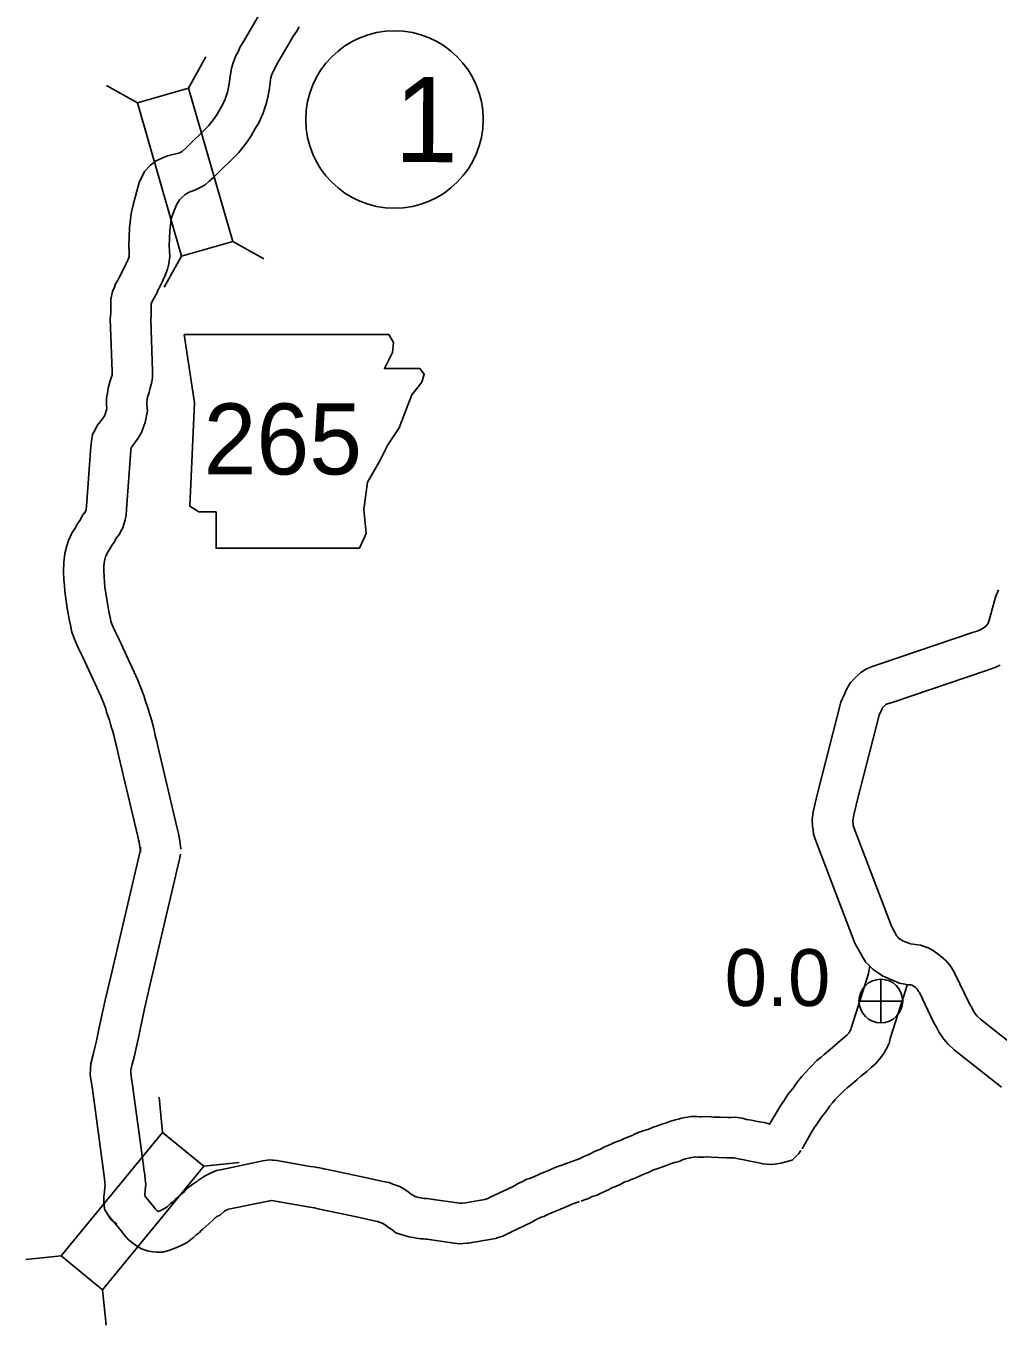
# Model space of a CAD drawing. Extents: x -939622 to -934245, y 1383184 to 1385301.
# Drawn here: x -936397.45 to -936375.77, y 1384826.66 to 1384855.65 of the extents above; entities that cross this region are included whole.
import ezdxf

# ---------------------------------------------------------------- set-up
doc = ezdxf.new("R2010")
doc.units = 0
for name, color, linetype in [('10', 7, 'Continuous'), ('20', 7, 'Continuous'), ('21', 7, 'Continuous'), ('25', 7, 'Continuous'), ('26', 7, 'Continuous'), ('27', 7, 'Continuous')]:
    doc.layers.add(name, color=color, linetype=linetype)

msp = doc.modelspace()

# ---------------------------------------------------------------- linework, layer by layer
at = {"layer": '10'}
for points in [[(-936392.244, 1384855.913), (-936392.59, 1384855.327), (-936392.682, 1384855.169), (-936392.724, 1384855.07), (-936392.78, 1384854.969), (-936392.829, 1384854.822), (-936392.866, 1384854.708), (-936392.883, 1384854.613), (-936392.899, 1384854.525), (-936392.921, 1384854.355), (-936392.943, 1384854.241), (-936392.957, 1384854.172), (-936393.012, 1384854.015), (-936393.062, 1384853.9), (-936393.122, 1384853.799), (-936393.192, 1384853.678), (-936393.25, 1384853.594), (-936393.381, 1384853.423), (-936393.884, 1384852.925), (-936393.962, 1384852.856), (-936393.971, 1384852.848), (-936394.016, 1384852.823), (-936394.02, 1384852.821), (-936394.025, 1384852.82), (-936394.298, 1384852.751), (-936394.437, 1384852.691), (-936394.562, 1384852.628), (-936394.672, 1384852.54), (-936394.809, 1384852.401)], [(-936391.36, 1384855.632), (-936391.415, 1384855.529), (-936391.486, 1384855.426), (-936391.813, 1384854.873), (-936391.875, 1384854.766), (-936391.915, 1384854.672), (-936391.953, 1384854.604), (-936391.974, 1384854.541), (-936391.99, 1384854.492), (-936391.997, 1384854.455), (-936392.009, 1384854.386), (-936392.032, 1384854.208), (-936392.061, 1384854.063), (-936392.088, 1384853.934), (-936392.173, 1384853.688), (-936392.259, 1384853.489), (-936392.346, 1384853.343), (-936392.43, 1384853.199), (-936392.52, 1384853.066), (-936392.704, 1384852.827), (-936393.27, 1384852.266), (-936393.364, 1384852.183), (-936393.457, 1384852.1), (-936393.552, 1384852.052), (-936393.596, 1384852.027), (-936393.684, 1384851.983)], [(-936394.809, 1384852.401), (-936394.925, 1384852.159), (-936395.008, 1384851.853), (-936395.066, 1384851.654)], [(-936394.207, 1384851.371), (-936394.15, 1384851.529), (-936394.092, 1384851.674), (-936394.029, 1384851.771), (-936393.975, 1384851.824), (-936393.912, 1384851.877), (-936393.84, 1384851.926), (-936393.777, 1384851.955), (-936393.684, 1384851.983)], [(-936395.065, 1384851.659), (-936395.066, 1384851.654), (-936395.087, 1384851.558), (-936395.106, 1384851.466), (-936395.141, 1384851.145), (-936395.156, 1384850.744), (-936395.154, 1384850.598), (-936395.151, 1384850.539), (-936395.155, 1384850.504), (-936395.16, 1384850.485), (-936395.184, 1384850.423), (-936395.249, 1384850.286), (-936395.284, 1384850.21), (-936395.323, 1384850.138), (-936395.349, 1384850.076), (-936395.371, 1384850.039), (-936395.415, 1384849.964), (-936395.454, 1384849.895), (-936395.481, 1384849.822), (-936395.521, 1384849.723), (-936395.561, 1384849.555), (-936395.558, 1384849.407), (-936395.563, 1384849.338), (-936395.564, 1384849.232), (-936395.572, 1384849.116), (-936395.53, 1384847.937), (-936395.531, 1384847.873), (-936395.533, 1384847.86), (-936395.544, 1384847.82), (-936395.572, 1384847.727), (-936395.619, 1384847.568), (-936395.637, 1384847.459), (-936395.655, 1384847.35), (-936395.659, 1384847.258), (-936395.658, 1384847.184), (-936395.653, 1384847.113), (-936395.652, 1384847.108), (-936395.661, 1384847.058), (-936395.682, 1384847.009), (-936395.702, 1384846.951), (-936395.71, 1384846.937), (-936395.8, 1384846.815), (-936395.865, 1384846.737), (-936395.913, 1384846.636), (-936395.966, 1384846.532), (-936395.995, 1384846.381), (-936396.008, 1384846.262), (-936396.106, 1384844.931), (-936396.111, 1384844.861), (-936396.114, 1384844.846), (-936396.138, 1384844.792), (-936396.183, 1384844.738), (-936396.251, 1384844.613), (-936396.304, 1384844.539), (-936396.358, 1384844.44), (-936396.422, 1384844.348), (-936396.503, 1384844.168), (-936396.543, 1384844.052), (-936396.584, 1384843.88), (-936396.611, 1384843.681), (-936396.619, 1384843.485), (-936396.609, 1384843.294), (-936396.597, 1384843.168), (-936396.588, 1384843.031), (-936396.524, 1384842.616), (-936396.488, 1384842.41), (-936396.459, 1384842.279), (-936396.433, 1384842.122), (-936396.378, 1384841.986), (-936396.336, 1384841.88), (-936396.278, 1384841.755), (-936396.236, 1384841.666), (-936396.184, 1384841.565), (-936395.784, 1384840.697), (-936395.718, 1384840.529), (-936395.675, 1384840.411), (-936395.654, 1384840.339), (-936395.626, 1384840.256), (-936395.593, 1384840.157), (-936395.568, 1384840.073), (-936395.542, 1384839.985), (-936395.515, 1384839.909), (-936395.494, 1384839.822), (-936395.462, 1384839.691), (-936395.443, 1384839.606), (-936395.411, 1384839.48), (-936395.389, 1384839.381), (-936394.961, 1384837.563), (-936394.94, 1384837.487), (-936394.932, 1384837.444), (-936394.921, 1384837.375), (-936394.913, 1384837.34), (-936394.909, 1384837.281), (-936394.902, 1384837.242), (-936394.9, 1384837.213)], [(-936394.207, 1384851.371), (-936394.215, 1384851.329), (-936394.242, 1384851.079), (-936394.256, 1384850.734), (-936394.254, 1384850.628), (-936394.248, 1384850.502), (-936394.27, 1384850.338), (-936394.299, 1384850.219), (-936394.355, 1384850.069), (-936394.434, 1384849.904), (-936394.48, 1384849.805), (-936394.51, 1384849.749), (-936394.542, 1384849.672), (-936394.596, 1384849.582), (-936394.634, 1384849.517), (-936394.636, 1384849.514), (-936394.642, 1384849.496), (-936394.659, 1384849.454), (-936394.658, 1384849.387), (-936394.663, 1384849.306), (-936394.664, 1384849.196), (-936394.671, 1384849.101), (-936394.63, 1384847.947), (-936394.632, 1384847.801), (-936394.651, 1384847.67), (-936394.68, 1384847.571), (-936394.709, 1384847.471), (-936394.741, 1384847.364), (-936394.75, 1384847.311), (-936394.759, 1384847.257), (-936394.759, 1384847.247), (-936394.759, 1384847.226), (-936394.756, 1384847.194), (-936394.742, 1384847.06), (-936394.767, 1384846.946), (-936394.794, 1384846.799), (-936394.842, 1384846.684), (-936394.879, 1384846.58), (-936394.952, 1384846.448), (-936395.091, 1384846.26), (-936395.102, 1384846.247), (-936395.105, 1384846.241), (-936395.112, 1384846.179), (-936395.208, 1384844.866), (-936395.217, 1384844.732), (-936395.24, 1384844.627), (-936395.26, 1384844.555), (-936395.302, 1384844.439), (-936395.331, 1384844.393), (-936395.367, 1384844.311), (-936395.434, 1384844.231), (-936395.488, 1384844.132), (-936395.54, 1384844.06), (-936395.591, 1384843.966), (-936395.637, 1384843.899), (-936395.666, 1384843.837), (-936395.677, 1384843.803), (-936395.698, 1384843.715), (-936395.713, 1384843.602), (-936395.718, 1384843.491), (-936395.711, 1384843.359), (-936395.7, 1384843.238), (-936395.693, 1384843.13), (-936395.636, 1384842.761), (-936395.605, 1384842.584), (-936395.576, 1384842.451), (-936395.562, 1384842.369), (-936395.542, 1384842.32), (-936395.509, 1384842.236), (-936395.462, 1384842.135), (-936395.428, 1384842.063), (-936395.376, 1384841.961), (-936394.955, 1384841.049), (-936394.876, 1384840.847), (-936394.819, 1384840.691), (-936394.795, 1384840.607), (-936394.773, 1384840.542), (-936394.736, 1384840.431), (-936394.705, 1384840.33), (-936394.686, 1384840.263), (-936394.65, 1384840.166), (-936394.619, 1384840.032), (-936394.587, 1384839.9), (-936394.568, 1384839.817), (-936394.535, 1384839.687), (-936394.512, 1384839.582), (-936394.088, 1384837.783), (-936394.063, 1384837.692), (-936394.046, 1384837.603), (-936394.037, 1384837.547), (-936394.019, 1384837.468), (-936394.014, 1384837.39), (-936394.008, 1384837.356), (-936394.002, 1384837.278)], [(-936375.764, 1384843.071), (-936375.828, 1384842.904), (-936375.958, 1384842.443), (-936375.995, 1384842.313), (-936376, 1384842.307), (-936376.044, 1384842.256), (-936376.072, 1384842.234), (-936376.128, 1384842.198), (-936376.154, 1384842.18), (-936376.171, 1384842.173), (-936376.237, 1384842.145), (-936376.339, 1384842.112), (-936378.399, 1384841.417), (-936378.58, 1384841.357), (-936378.722, 1384841.296), (-936378.841, 1384841.212), (-936378.919, 1384841.14), (-936378.971, 1384841.089), (-936379.062, 1384841), (-936379.141, 1384840.871), (-936379.182, 1384840.779), (-936379.199, 1384840.742), (-936379.276, 1384840.561), (-936379.787, 1384838.582), (-936379.832, 1384838.403), (-936379.866, 1384838.241), (-936379.896, 1384838.115), (-936379.915, 1384837.941), (-936379.912, 1384837.786), (-936379.899, 1384837.717), (-936379.889, 1384837.616), (-936379.838, 1384837.464), (-936378.966, 1384835.185), (-936378.799, 1384834.876), (-936378.728, 1384834.77), (-936378.647, 1384834.682), (-936378.558, 1384834.595), (-936378.449, 1384834.519), (-936378.347, 1384834.457), (-936378.203, 1384834.386), (-936378.101, 1384834.348), (-936377.981, 1384834.295), (-936377.891, 1384834.278), (-936377.784, 1384834.255), (-936377.715, 1384834.256), (-936377.687, 1384834.246), (-936377.643, 1384834.215), (-936377.608, 1384834.187), (-936377.585, 1384834.167), (-936377.577, 1384834.157), (-936377.559, 1384834.129), (-936377.536, 1384834.095), (-936377.527, 1384834.08), (-936377.202, 1384833.409), (-936377.154, 1384833.321), (-936377.092, 1384833.205), (-936376.987, 1384833.046), (-936376.886, 1384832.931), (-936376.752, 1384832.805), (-936376.534, 1384832.632), (-936375.695, 1384831.97)], [(-936375.723, 1384841.385), (-936375.824, 1384841.342), (-936375.925, 1384841.301), (-936376.055, 1384841.258), (-936378.114, 1384840.563), (-936378.261, 1384840.515), (-936378.276, 1384840.508), (-936378.3, 1384840.486), (-936378.343, 1384840.445), (-936378.348, 1384840.44), (-936378.359, 1384840.415), (-936378.372, 1384840.386), (-936378.421, 1384840.27), (-936378.915, 1384838.361), (-936378.954, 1384838.203), (-936378.987, 1384838.045), (-936379.007, 1384837.96), (-936379.014, 1384837.899), (-936379.014, 1384837.88), (-936379.007, 1384837.848), (-936379.003, 1384837.805), (-936378.99, 1384837.766), (-936378.146, 1384835.561), (-936378.028, 1384835.341), (-936378.019, 1384835.328), (-936378.002, 1384835.31), (-936377.982, 1384835.291), (-936377.957, 1384835.273), (-936377.914, 1384835.247), (-936377.847, 1384835.214), (-936377.762, 1384835.183), (-936377.724, 1384835.166), (-936377.505, 1384835.136), (-936377.335, 1384835.077), (-936377.219, 1384835.018), (-936377.1, 1384834.933), (-936377.032, 1384834.879), (-936376.939, 1384834.798), (-936376.85, 1384834.69), (-936376.806, 1384834.623), (-936376.774, 1384834.574), (-936376.733, 1384834.506), (-936376.4, 1384833.819), (-936376.361, 1384833.747), (-936376.319, 1384833.667), (-936376.27, 1384833.594), (-936376.237, 1384833.556), (-936376.163, 1384833.487), (-936375.975, 1384833.337), (-936375.145, 1384832.682)], [(-936394.895, 1384837.32), (-936394.909, 1384837.238), (-936395.564, 1384834.442), (-936395.685, 1384833.915), (-936395.827, 1384833.262), (-936395.879, 1384833.008), (-936395.915, 1384832.859), (-936395.955, 1384832.7), (-936396.003, 1384832.498), (-936396.022, 1384832.252), (-936395.998, 1384832.107), (-936395.987, 1384832.024), (-936395.97, 1384831.93), (-936395.724, 1384830.1), (-936395.709, 1384829.988), (-936395.698, 1384829.931), (-936395.696, 1384829.846), (-936395.69, 1384829.797), (-936395.696, 1384829.742), (-936395.7, 1384829.636), (-936395.715, 1384829.528), (-936395.713, 1384829.419), (-936395.699, 1384829.248), (-936395.557, 1384829.02), (-936395.426, 1384828.912)], [(-936394.007, 1384837.17), (-936394.026, 1384837.06), (-936394.687, 1384834.239), (-936394.806, 1384833.719), (-936394.947, 1384833.076), (-936395, 1384832.812), (-936395.042, 1384832.642), (-936395.081, 1384832.487), (-936395.111, 1384832.358), (-936395.116, 1384832.292), (-936395.107, 1384832.239), (-936395.097, 1384832.16), (-936395.081, 1384832.069), (-936394.833, 1384830.222), (-936394.821, 1384830.136), (-936394.799, 1384830.026), (-936394.797, 1384829.913), (-936394.783, 1384829.806), (-936394.798, 1384829.675), (-936394.802, 1384829.564)], [(-936380.867, 1384831.145), (-936380.717, 1384831.406), (-936380.633, 1384831.55), (-936380.543, 1384831.676), (-936380.461, 1384831.804), (-936380.39, 1384831.893), (-936380.345, 1384831.949), (-936380.293, 1384832.028), (-936380.224, 1384832.121), (-936380.15, 1384832.208), (-936380.07, 1384832.301), (-936379.995, 1384832.379), (-936379.939, 1384832.434), (-936379.813, 1384832.564), (-936379.715, 1384832.641), (-936379.653, 1384832.698), (-936379.512, 1384832.816), (-936379.412, 1384832.904), (-936379.291, 1384833.003), (-936379.196, 1384833.089), (-936379.14, 1384833.137), (-936379.104, 1384833.178), (-936379.084, 1384833.207), (-936379.055, 1384833.258), (-936379.054, 1384833.261), (-936379.049, 1384833.284), (-936378.689, 1384834.414), (-936378.662, 1384834.507), (-936378.648, 1384834.598), (-936378.632, 1384834.67)], [(-936380.144, 1384830.596), (-936379.938, 1384830.955), (-936379.877, 1384831.06), (-936379.798, 1384831.171), (-936379.728, 1384831.279), (-936379.687, 1384831.331), (-936379.615, 1384831.42), (-936379.556, 1384831.511), (-936379.521, 1384831.558), (-936379.465, 1384831.624), (-936379.404, 1384831.695), (-936379.356, 1384831.745), (-936379.3, 1384831.8), (-936379.208, 1384831.895), (-936379.135, 1384831.953), (-936379.062, 1384832.019), (-936378.925, 1384832.134), (-936378.83, 1384832.217), (-936378.703, 1384832.321), (-936378.604, 1384832.411), (-936378.507, 1384832.493), (-936378.384, 1384832.634), (-936378.316, 1384832.738), (-936378.269, 1384832.82), (-936378.201, 1384832.946), (-936378.178, 1384833.055), (-936377.828, 1384834.152), (-936377.799, 1384834.252)], [(-936385.397, 1384830.269), (-936385.326, 1384830.296), (-936385.109, 1384830.373), (-936385.04, 1384830.411), (-936384.961, 1384830.444), (-936384.931, 1384830.457), (-936384.856, 1384830.491), (-936384.757, 1384830.543), (-936384.657, 1384830.582), (-936384.623, 1384830.596), (-936384.566, 1384830.63), (-936384.453, 1384830.68), (-936384.355, 1384830.718), (-936384.291, 1384830.749), (-936384.199, 1384830.778), (-936384.123, 1384830.815), (-936383.993, 1384830.869), (-936383.936, 1384830.891), (-936383.878, 1384830.92), (-936383.775, 1384830.968), (-936383.662, 1384831.001), (-936383.563, 1384831.037), (-936383.468, 1384831.077), (-936383.365, 1384831.111), (-936383.249, 1384831.15), (-936383.186, 1384831.167), (-936383.081, 1384831.214), (-936382.966, 1384831.24), (-936382.91, 1384831.256), (-936382.826, 1384831.276), (-936382.754, 1384831.291), (-936382.695, 1384831.298), (-936382.621, 1384831.313), (-936382.5, 1384831.315), (-936382.43, 1384831.309), (-936382.386, 1384831.308), (-936382.303, 1384831.32), (-936382.18, 1384831.312), (-936382.112, 1384831.305), (-936381.973, 1384831.302), (-936381.798, 1384831.293), (-936381.725, 1384831.292), (-936381.633, 1384831.298), (-936381.478, 1384831.278), (-936381.38, 1384831.251), (-936381.268, 1384831.234), (-936381.138, 1384831.205), (-936380.99, 1384831.179), (-936380.876, 1384831.151), (-936380.852, 1384831.149), (-936380.852, 1384831.149)], [(-936385.074, 1384829.429), (-936385.015, 1384829.451), (-936384.888, 1384829.496), (-936384.859, 1384829.515), (-936384.822, 1384829.528), (-936384.714, 1384829.563), (-936384.646, 1384829.6), (-936384.606, 1384829.617), (-936384.565, 1384829.635), (-936384.461, 1384829.682), (-936384.383, 1384829.723), (-936384.322, 1384829.747), (-936384.219, 1384829.789), (-936384.152, 1384829.829), (-936384.11, 1384829.848), (-936383.995, 1384829.892), (-936383.957, 1384829.91), (-936383.865, 1384829.939), (-936383.751, 1384829.995), (-936383.655, 1384830.035), (-936383.569, 1384830.069), (-936383.49, 1384830.108), (-936383.457, 1384830.123), (-936383.379, 1384830.147), (-936383.235, 1384830.199), (-936383.151, 1384830.234), (-936383.081, 1384830.257), (-936382.989, 1384830.288), (-936382.885, 1384830.316), (-936382.794, 1384830.356), (-936382.742, 1384830.369), (-936382.685, 1384830.385), (-936382.632, 1384830.397), (-936382.608, 1384830.402), (-936382.554, 1384830.409), (-936382.527, 1384830.414), (-936382.472, 1384830.41), (-936382.33, 1384830.407), (-936382.27, 1384830.416), (-936382.255, 1384830.415), (-936382.167, 1384830.406), (-936382.006, 1384830.402), (-936381.827, 1384830.393), (-936381.703, 1384830.392), (-936381.664, 1384830.394), (-936381.656, 1384830.393), (-936381.568, 1384830.369), (-936381.434, 1384830.348), (-936381.312, 1384830.322), (-936381.177, 1384830.298), (-936381.021, 1384830.259), (-936380.853, 1384830.246), (-936380.753, 1384830.254), (-936380.616, 1384830.273), (-936380.361, 1384830.342), (-936380.214, 1384830.494), (-936380.169, 1384830.557)], [(-936394.812, 1384829.556), (-936394.617, 1384829.315), (-936394.565, 1384829.246), (-936394.553, 1384829.233), (-936394.517, 1384829.206), (-936394.506, 1384829.196), (-936394.49, 1384829.202), (-936394.442, 1384829.221), (-936394.391, 1384829.247), (-936394.346, 1384829.269), (-936394.319, 1384829.29), (-936394.301, 1384829.304), (-936394.228, 1384829.375), (-936394.191, 1384829.4), (-936394.129, 1384829.465), (-936394.079, 1384829.5), (-936394.041, 1384829.536), (-936393.967, 1384829.6), (-936393.907, 1384829.653), (-936393.841, 1384829.725), (-936393.73, 1384829.808), (-936393.641, 1384829.863), (-936393.638, 1384829.865), (-936393.603, 1384829.895), (-936393.538, 1384829.942), (-936393.459, 1384829.993), (-936393.385, 1384830.03), (-936393.319, 1384830.063), (-936393.203, 1384830.109), (-936393.117, 1384830.127), (-936392.167, 1384830.326), (-936392.011, 1384830.346), (-936391.967, 1384830.343), (-936391.932, 1384830.344), (-936391.856, 1384830.338), (-936391.647, 1384830.301), (-936391.113, 1384830.204), (-936391.034, 1384830.194), (-936390.957, 1384830.181), (-936390.896, 1384830.169), (-936390.83, 1384830.156), (-936390.785, 1384830.145), (-936390.729, 1384830.135), (-936389.891, 1384829.958), (-936389.46, 1384829.862), (-936389.352, 1384829.847), (-936389.254, 1384829.802), (-936389.223, 1384829.795), (-936389.113, 1384829.752), (-936389.029, 1384829.7), (-936388.929, 1384829.635), (-936388.862, 1384829.586), (-936388.785, 1384829.541), (-936388.773, 1384829.531), (-936388.751, 1384829.525), (-936388.695, 1384829.509), (-936388.645, 1384829.499), (-936388.611, 1384829.493), (-936388.564, 1384829.487), (-936388.515, 1384829.484), (-936388.453, 1384829.476), (-936388.418, 1384829.473), (-936387.786, 1384829.386), (-936387.739, 1384829.38), (-936387.73, 1384829.381), (-936387.64, 1384829.393), (-936387.57, 1384829.404), (-936387.217, 1384829.468), (-936387.155, 1384829.488), (-936387.098, 1384829.516), (-936387.022, 1384829.551), (-936386.589, 1384829.757), (-936386.477, 1384829.822), (-936386.394, 1384829.861), (-936386.279, 1384829.915), (-936386.226, 1384829.93), (-936386.167, 1384829.958), (-936386.045, 1384830.009), (-936385.971, 1384830.042), (-936385.874, 1384830.08), (-936385.8, 1384830.111), (-936385.703, 1384830.153), (-936385.578, 1384830.209), (-936385.504, 1384830.233), (-936385.431, 1384830.26), (-936385.364, 1384830.28)], [(-936395.609, 1384829.11), (-936395.326, 1384828.761), (-936395.262, 1384828.676), (-936395.164, 1384828.565), (-936395.074, 1384828.498), (-936395.011, 1384828.446), (-936394.878, 1384828.366), (-936394.741, 1384828.318), (-936394.622, 1384828.298), (-936394.531, 1384828.289), (-936394.411, 1384828.291), (-936394.269, 1384828.325), (-936394.169, 1384828.361), (-936394.075, 1384828.399), (-936393.99, 1384828.441), (-936393.93, 1384828.471), (-936393.861, 1384828.507), (-936393.777, 1384828.571), (-936393.713, 1384828.619), (-936393.655, 1384828.676), (-936393.593, 1384828.718), (-936393.535, 1384828.783), (-936393.509, 1384828.802), (-936393.442, 1384828.864), (-936393.374, 1384828.922), (-936393.275, 1384829.01), (-936393.235, 1384829.054), (-936393.222, 1384829.063), (-936393.193, 1384829.082), (-936393.124, 1384829.117), (-936393.041, 1384829.191), (-936393.029, 1384829.199), (-936393.013, 1384829.21), (-936392.987, 1384829.223), (-936392.952, 1384829.24), (-936392.943, 1384829.244), (-936392.934, 1384829.246), (-936392.017, 1384829.438), (-936391.978, 1384829.443), (-936391.963, 1384829.443), (-936391.805, 1384829.415), (-936391.252, 1384829.315), (-936391.169, 1384829.304), (-936391.119, 1384829.295), (-936391.067, 1384829.285), (-936391.018, 1384829.276), (-936390.968, 1384829.264), (-936390.903, 1384829.252), (-936390.082, 1384829.079), (-936389.618, 1384828.975), (-936389.606, 1384828.973), (-936389.553, 1384828.949), (-936389.507, 1384828.938), (-936389.443, 1384828.896), (-936389.358, 1384828.833), (-936389.296, 1384828.797), (-936389.204, 1384828.724), (-936389.084, 1384828.686), (-936389.03, 1384828.667), (-936388.986, 1384828.656), (-936388.904, 1384828.633), (-936388.81, 1384828.615), (-936388.754, 1384828.604), (-936388.645, 1384828.59), (-936388.598, 1384828.587), (-936388.546, 1384828.58), (-936388.509, 1384828.578), (-936387.904, 1384828.494), (-936387.786, 1384828.479), (-936387.702, 1384828.48), (-936387.611, 1384828.487), (-936387.58, 1384828.493), (-936387.507, 1384828.503), (-936387.416, 1384828.518), (-936386.98, 1384828.597), (-936386.924, 1384828.617), (-936386.821, 1384828.649), (-936386.713, 1384828.702), (-936386.64, 1384828.736), (-936386.17, 1384828.959), (-936386.058, 1384829.024), (-936386.01, 1384829.047), (-936385.964, 1384829.068), (-936385.904, 1384829.085), (-936385.797, 1384829.137), (-936385.692, 1384829.181), (-936385.624, 1384829.211), (-936385.531, 1384829.248), (-936385.444, 1384829.285), (-936385.339, 1384829.33), (-936385.256, 1384829.368), (-936385.211, 1384829.382), (-936385.147, 1384829.405), (-936385.107, 1384829.417)]]:
    msp.add_lwpolyline(points, dxfattribs=at)
at = {"layer": '20'}
for p, q in [((-936393.826, 1384854.263), (-936393.442, 1384854.956)), ((-936394.968, 1384853.935), (-936395.66, 1384854.319)), ((-936392.843, 1384850.837), (-936392.15, 1384850.453)), ((-936393.985, 1384850.51), (-936394.369, 1384849.817)), ((-936394.406, 1384830.962), (-936394.484, 1384831.75)), ((-936393.487, 1384830.209), (-936392.699, 1384830.287)), ((-936396.665, 1384828.205), (-936397.453, 1384828.127)), ((-936395.746, 1384827.452), (-936395.667, 1384826.664))]:
    msp.add_line(p, q, dxfattribs=at)
for points in [[(-936392.843, 1384850.837), (-936393.826, 1384854.263), (-936394.968, 1384853.935), (-936393.985, 1384850.51)], [(-936394.406, 1384830.962), (-936396.665, 1384828.205), (-936395.746, 1384827.452), (-936393.487, 1384830.209)]]:
    msp.add_lwpolyline(points, close=True, dxfattribs=at)
at = {"layer": '21'}
msp.add_lwpolyline([(-936393.925, 1384848.766), (-936393.696, 1384847.243), (-936393.798, 1384844.934), (-936393.595, 1384844.807), (-936393.214, 1384844.807), (-936393.214, 1384843.995), (-936390.017, 1384843.995), (-936389.864, 1384844.325), (-936389.915, 1384844.858), (-936389.839, 1384845.467), (-936389.56, 1384845.949), (-936389.382, 1384846.304), (-936389.128, 1384846.685), (-936388.976, 1384847.091), (-936388.849, 1384847.421), (-936388.621, 1384847.7), (-936388.57, 1384847.877), (-936388.672, 1384848.004), (-936389.458, 1384848.004), (-936389.281, 1384848.36), (-936389.255, 1384848.588), (-936389.361, 1384848.763)], close=True, dxfattribs=at)
at = {"layer": '26'}
for p, q in [((-936378.387, 1384833.405), (-936378.387, 1384834.38)), ((-936378.874, 1384833.892), (-936377.899, 1384833.892))]:
    msp.add_line(p, q, dxfattribs=at)
msp.add_circle((-936378.387, 1384833.892), 0.487, dxfattribs=at)
at = {"layer": '27'}
msp.add_circle((-936389.234, 1384853.561), 1.98, dxfattribs=at)

# ---------------------------------------------------------------- texts
at = {"layer": '21'}
msp.add_text('265', height=1.584, dxfattribs=at).set_placement((-936393.492, 1384845.641))
at = {"layer": '25'}
msp.add_text('0.0', height=1.2672, dxfattribs=at).set_placement((-936381.869, 1384833.782))
at = {"layer": '27'}
msp.add_text('1', height=1.901, rotation=359.9, dxfattribs=at).set_placement((-936389.236, 1384852.611))

doc.saveas('drawing.dxf')
